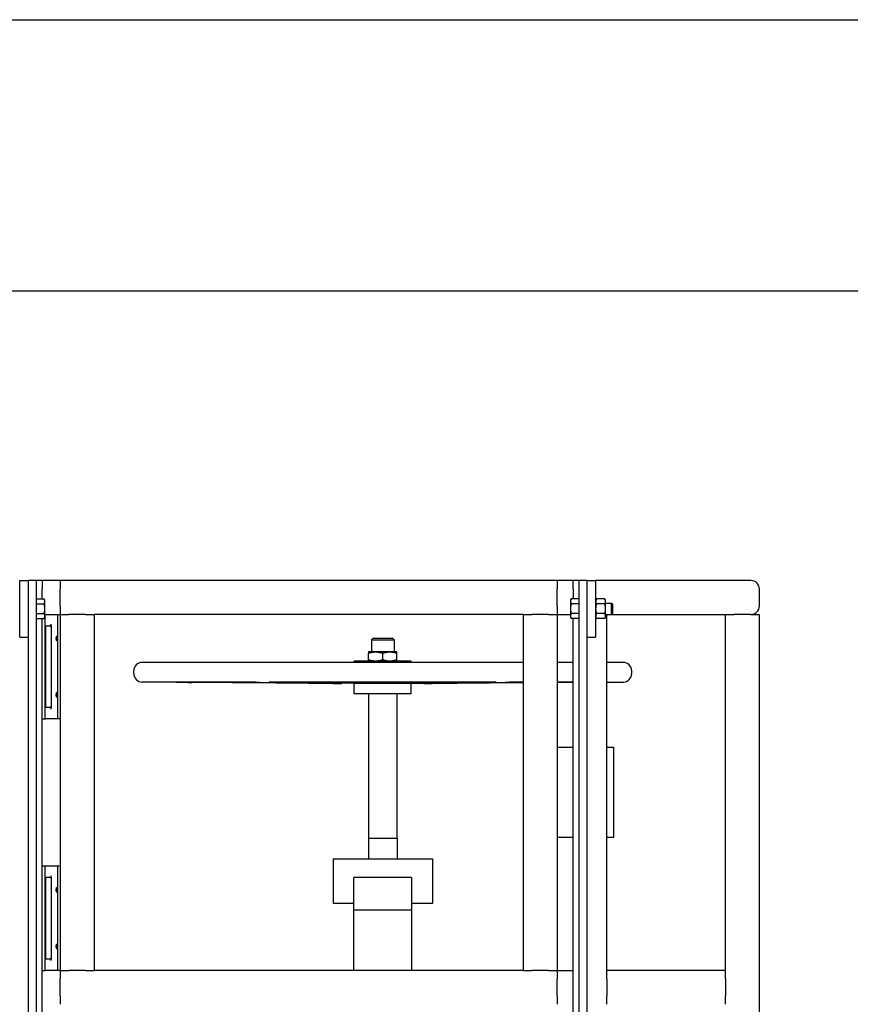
# Model space of a CAD drawing. Header units: inches. Extents: x 24 to 1128, y -94 to 748.
# Tile 440 of 546: x 896 to 933, y 323 to 367. Entities that reach past the tile are written whole.
import ezdxf

# ---------------------------------------------------------------- set-up
doc = ezdxf.new("R2010")
doc.units = ezdxf.units.IN
doc.header["$LTSCALE"] = 32
doc.header["$MEASUREMENT"] = 0
doc.layers.add('Visible (ANSI)', color=7, linetype='Continuous', lineweight=30)

msp = doc.modelspace()

# ---------------------------------------------------------------- linework, layer by layer
at = {"layer": 'Visible (ANSI)'}
for p, q in [((880.70366, 366.68787), (1004.44066, 366.68787)), ((880.70366, 354.68789), (1004.44066, 354.68789)), ((895.84907, 339.37537), (895.84907, 341.87537)), ((895.84907, 341.87537), (896.22407, 341.87537)), ((896.59907, 341.87537), (896.22407, 341.87537)), ((896.22407, 341.87537), (896.22407, 307.7807)), ((896.84907, 341.87537), (896.59907, 341.87537)), ((896.59907, 307.7807), (896.59907, 341.87537)), ((896.84907, 341.87537), (896.84907, 341.50037)), ((897.64356, 341.87537), (896.84907, 341.87537)), ((919.64356, 341.87537), (897.64356, 341.87537)), ((897.64356, 341.87537), (897.64356, 341.50037)), ((919.64356, 341.87537), (919.64356, 341.50037)), ((920.34907, 341.87537), (919.64356, 341.87537)), ((920.59907, 341.87537), (920.34907, 341.87537)), ((920.34907, 341.50037), (920.34907, 341.87537)), ((920.97407, 341.87537), (920.59907, 341.87537)), ((920.59907, 341.87537), (920.59907, 307.7807)), ((920.97407, 307.7807), (920.97407, 341.87537)), ((920.97407, 341.87537), (921.34907, 341.87537)), ((928.22407, 341.87537), (921.34907, 341.87537)), ((921.34907, 341.87537), (921.34907, 339.37537)), ((896.84907, 341.05839), (896.84907, 341.50037)), ((897.64356, 340.75037), (897.64356, 341.50037)), ((919.64356, 340.75037), (919.64356, 341.50037)), ((920.34907, 341.50037), (920.34907, 341.05839)), ((928.59907, 340.75037), (928.59907, 341.50037)), ((928.59907, 340.75037), (928.59907, 341.50037)), ((896.59907, 341.05839), (896.92958, 341.05839)), ((896.59907, 340.84188), (896.92958, 340.84188)), ((896.96307, 341.00037), (896.92958, 341.05839)), ((896.96307, 340.95013), (896.96307, 341.00037)), ((896.96307, 340.62537), (896.96307, 340.95013)), ((897.64356, 340.75037), (897.64356, 340.37537)), ((919.64356, 340.75037), (919.64356, 340.37537)), ((920.23507, 341.00037), (920.26857, 341.05839)), ((920.23507, 341.00037), (920.23507, 340.95013)), ((920.23507, 340.95013), (920.23507, 340.62537)), ((920.59907, 341.05839), (920.26857, 341.05839)), ((920.59907, 340.84188), (920.26857, 340.84188)), ((921.34907, 341.00037), (921.38257, 341.05839)), ((921.75358, 341.05839), (921.38257, 341.05839)), ((921.75358, 340.84188), (921.38257, 340.84188)), ((921.78707, 341.00037), (921.75358, 341.05839)), ((921.78707, 340.95013), (921.78707, 341.00037)), ((921.78707, 340.62537), (921.78707, 340.95013)), ((921.78707, 340.87537), (922.05331, 340.87537)), ((922.09908, 340.82819), (922.05331, 340.87537)), ((922.05331, 340.37537), (922.05331, 340.87537)), ((922.09908, 340.82819), (922.09908, 340.42256)), ((896.59907, 340.40887), (896.92958, 340.40887)), ((896.96307, 340.25037), (896.92958, 340.19236)), ((896.96307, 340.30062), (896.96307, 340.62537)), ((896.96307, 340.37537), (896.97407, 340.37537)), ((896.96307, 340.25037), (896.96307, 340.30062)), ((896.97407, 335.75037), (896.97407, 340.37537)), ((896.97407, 340.37537), (897.01093, 340.37537)), ((897.01093, 340.37537), (897.51856, 340.37537)), ((897.51856, 340.37537), (897.64356, 340.37537)), ((897.51856, 340.37537), (897.51856, 335.75037)), ((897.64356, 340.37537), (897.64356, 324.62537)), ((897.64356, 340.37537), (898.01856, 340.37537)), ((898.76856, 340.37537), (898.01856, 340.37537)), ((898.76856, 340.37537), (899.14356, 340.37537)), ((899.14356, 340.37537), (899.14356, 324.62537)), ((918.14356, 340.37537), (899.14356, 340.37537)), ((918.14356, 340.37537), (918.14356, 324.62537)), ((918.14356, 340.37537), (918.51856, 340.37537)), ((919.26856, 340.37537), (918.51856, 340.37537)), ((919.26856, 340.37537), (919.64356, 340.37537)), ((919.64356, 340.37537), (919.64356, 324.62537)), ((919.64356, 340.37537), (920.23507, 340.37537)), ((920.23507, 340.62537), (920.23507, 340.30062)), ((920.23507, 340.30062), (920.23507, 340.25037)), ((920.23507, 340.25037), (920.26857, 340.19236)), ((920.59907, 340.40887), (920.26857, 340.40887)), ((921.34907, 340.25037), (921.38257, 340.19236)), ((921.75358, 340.40887), (921.38257, 340.40887)), ((921.78707, 340.25037), (921.75358, 340.19236)), ((921.78707, 340.30062), (921.78707, 340.62537)), ((921.78707, 340.37537), (922.05331, 340.37537)), ((921.78707, 340.25037), (921.78707, 340.30062)), ((921.84907, 324.62537), (921.84907, 340.37537)), ((922.09908, 340.42256), (922.05331, 340.37537)), ((922.05331, 340.37537), (927.09907, 340.37537)), ((927.09907, 324.62537), (927.09907, 340.37537)), ((927.09907, 340.37537), (927.47407, 340.37537)), ((928.22407, 340.37537), (927.47407, 340.37537)), ((928.22407, 340.37537), (928.59907, 340.37537)), ((928.59907, 304.62537), (928.59907, 340.37537)), ((896.59907, 340.19236), (896.92958, 340.19236)), ((896.84907, 320.30839), (896.84907, 340.19236)), ((897.01243, 336.29204), (897.01243, 339.83371)), ((897.01379, 339.87537), (897.17831, 339.87537)), ((897.24081, 339.88177), (897.24081, 336.24398)), ((920.59907, 340.19236), (920.26857, 340.19236)), ((920.34907, 320.30839), (920.34907, 340.19236)), ((921.75358, 340.19236), (921.38257, 340.19236)), ((895.84907, 339.37537), (896.22407, 339.37537)), ((920.97407, 339.37537), (921.34907, 339.37537)), ((911.49706, 339.33158), (911.42266, 339.25718)), ((911.42266, 339.25718), (911.42266, 338.71758)), ((911.42266, 339.25718), (912.42266, 339.25718)), ((911.49706, 339.33158), (912.34826, 339.33158)), ((912.34826, 339.33158), (912.42266, 339.25718)), ((912.42266, 339.25718), (912.42266, 338.71758)), ((911.61016, 338.71758), (911.29766, 338.71758)), ((911.29766, 338.3634), (911.29766, 338.66175)), ((912.23516, 338.71758), (911.61016, 338.71758)), ((911.92266, 338.3634), (911.92266, 338.66175)), ((912.54766, 338.71758), (912.23516, 338.71758)), ((912.54766, 338.3634), (912.54766, 338.66175)), ((918.14356, 338.24858), (901.27316, 338.24858)), ((910.66266, 338.24858), (910.66266, 338.30758)), ((913.18266, 338.30758), (910.66266, 338.30758)), ((913.18266, 338.24858), (913.18266, 338.30758)), ((920.34907, 338.24858), (919.64356, 338.24858)), ((922.57216, 338.24858), (921.84907, 338.24858)), ((900.89916, 337.75658), (900.89916, 337.87458)), ((922.94616, 337.75658), (922.94616, 337.87458)), ((902.55269, 337.37344), (901.27049, 337.38259)), ((905.73461, 337.37344), (902.55269, 337.37344)), ((916.70203, 337.37344), (907.1433, 337.37344)), ((910.66266, 337.31557), (909.13111, 337.3265)), ((910.66266, 336.85658), (910.66266, 337.31557)), ((913.18266, 337.31557), (910.66266, 337.31557)), ((913.18266, 337.31557), (914.71421, 337.3265)), ((913.18266, 336.85658), (913.18266, 337.31557)), ((918.14356, 337.37344), (918.11071, 337.37344)), ((920.34907, 337.37344), (919.64356, 337.37344)), ((921.84907, 337.37741), (922.57483, 337.38259)), ((913.18266, 336.85658), (910.66266, 336.85658)), ((911.29766, 336.85658), (911.29766, 330.47358)), ((912.54766, 336.85658), (912.54766, 330.47358)), ((897.17831, 336.25037), (897.01379, 336.25037)), ((896.84907, 335.75037), (896.97407, 335.75037)), ((896.97407, 335.75037), (897.01093, 335.75037)), ((897.51856, 335.75037), (897.01093, 335.75037)), ((897.64356, 335.75037), (897.51856, 335.75037)), ((919.64356, 334.50037), (920.34907, 334.50037)), ((921.84907, 334.50037), (922.14356, 334.50037)), ((922.14356, 334.50037), (922.14356, 330.50037)), ((911.28666, 330.47358), (911.28666, 329.55687)), ((911.28666, 330.47358), (912.55866, 330.47358)), ((912.55866, 330.47358), (912.55866, 329.55687)), ((920.34907, 330.50037), (919.64356, 330.50037)), ((922.14356, 330.50037), (921.84907, 330.50037)), ((909.72381, 329.55687), (909.72381, 327.58707)), ((909.72381, 329.55687), (914.12152, 329.55687)), ((914.12152, 329.55687), (914.12152, 327.58707)), ((896.84907, 329.25037), (896.97407, 329.25037)), ((896.97407, 324.62537), (896.97407, 329.25037)), ((896.97407, 329.25037), (897.01093, 329.25037)), ((897.01093, 329.25037), (897.51856, 329.25037)), ((897.51856, 329.25037), (897.64356, 329.25037)), ((897.51856, 329.25037), (897.51856, 324.62537)), ((897.01243, 325.16704), (897.01243, 328.70871)), ((897.01379, 328.75037), (897.17831, 328.75037)), ((897.24081, 328.75677), (897.24081, 325.11898)), ((910.64908, 327.29747), (910.64908, 328.72987)), ((913.19624, 328.72987), (910.64908, 328.72987)), ((913.19624, 328.72987), (913.19624, 327.29747)), ((910.64908, 327.58707), (909.72381, 327.58707)), ((910.64908, 324.62537), (910.64908, 327.29747)), ((913.19624, 327.29747), (910.64908, 327.29747)), ((914.12152, 327.58707), (913.19624, 327.58707)), ((913.19624, 327.29747), (913.19624, 324.62537)), ((897.17831, 325.12537), (897.01379, 325.12537)), ((896.84907, 324.62537), (896.97407, 324.62537)), ((896.97407, 324.62537), (897.01093, 324.62537)), ((897.51856, 324.62537), (897.01093, 324.62537)), ((897.64356, 324.62537), (897.51856, 324.62537)), ((897.64356, 324.62537), (898.01856, 324.62537)), ((897.64356, 324.62537), (897.64356, 324.25037)), ((898.76856, 324.62537), (898.01856, 324.62537)), ((898.76856, 324.62537), (899.14356, 324.62537)), ((918.14356, 324.62537), (899.14356, 324.62537)), ((918.14356, 324.62537), (918.51856, 324.62537)), ((919.26856, 324.62537), (918.51856, 324.62537)), ((919.26856, 324.62537), (919.64356, 324.62537)), ((919.64356, 324.62537), (919.64356, 324.25037)), ((919.64356, 324.62537), (920.34907, 324.62537)), ((927.09907, 324.62537), (921.84907, 324.62537)), ((921.84907, 324.25037), (921.84907, 324.62537)), ((927.09907, 324.25037), (927.09907, 324.62537)), ((897.64356, 323.50037), (897.64356, 324.25037)), ((919.64356, 323.50037), (919.64356, 324.25037)), ((921.84907, 324.25037), (921.84907, 323.50037)), ((927.09907, 324.25037), (927.09907, 323.50037)), ((897.64356, 323.50037), (897.64356, 323.12537)), ((919.64356, 323.50037), (919.64356, 323.12537)), ((921.84907, 323.12537), (921.84907, 323.50037)), ((927.09907, 323.12537), (927.09907, 323.50037))]:
    msp.add_line(p, q, dxfattribs=at)
for centre, radius, start, end in [((928.22407, 341.50037), 0.375, 0, 90), ((928.22407, 341.50037), 0.375, 0, 90), ((928.22407, 340.75037), 0.375, 270, 0), ((928.22407, 340.75037), 0.375, 270, 0), ((897.17831, 339.81287), 0.0625, 0, 90), ((901.27316, 337.87458), 0.374, 90, 180), ((922.57216, 337.87458), 0.374, 0, 90), ((901.27316, 337.75658), 0.374, 180, 269.591168), ((922.57216, 337.75658), 0.374, 270.408832, 0), ((897.17831, 336.31287), 0.0625, 270, 0), ((897.17831, 328.68787), 0.0625, 0, 90), ((897.17831, 325.18787), 0.0625, 270, 0)]:
    msp.add_arc(centre, radius, start, end, dxfattribs=at)
for centre, start_param, end_param in [((897.01389, 339.83371), 3.14159265, 4.71238898), ((897.01389, 336.29204), 4.71238898, 6.28318531), ((897.01389, 328.70871), 3.14159265, 4.71238898), ((897.01389, 325.16704), 4.71238898, 6.28318531)]:
    msp.add_ellipse(centre, major_axis=(0, -0.04167), ratio=0.03492077, start_param=start_param, end_param=end_param, dxfattribs=at)
for centre in [(896.985, 339.31287), (896.985, 336.81287), (896.985, 328.18787), (896.985, 325.68787)]:
    msp.add_ellipse(centre, major_axis=(0, -0.09843), ratio=0.03492077, dxfattribs=at)
for points, weights in [([(896.96307, 340.95013), (896.96307, 341.00037), (896.92958, 341.05839)], [1, 1.0379548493, 1]), ([(896.92958, 340.84188), (896.96307, 340.89989), (896.96307, 340.95013)], [1, 1.0379548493, 1]), ([(896.96307, 340.62537), (896.96307, 340.72586), (896.92958, 340.84188)], [1, 1.0379548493, 1]), ([(920.26857, 341.05839), (920.23507, 341.00037), (920.23507, 340.95013)], [1, 1.0379548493, 1]), ([(920.23507, 340.95013), (920.23507, 340.89989), (920.26857, 340.84188)], [1, 1.0379548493, 1]), ([(920.26857, 340.84188), (920.23507, 340.72586), (920.23507, 340.62537)], [1, 1.0379548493, 1]), ([(921.38257, 341.05839), (921.34907, 341.00037), (921.34907, 340.95013)], [1, 1.0379548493, 1]), ([(921.34907, 340.95013), (921.34907, 340.89989), (921.38257, 340.84188)], [1, 1.0379548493, 1]), ([(921.38257, 340.84188), (921.34907, 340.72586), (921.34907, 340.62537)], [1, 1.0379548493, 1]), ([(921.78707, 340.95013), (921.78707, 341.00037), (921.75358, 341.05839)], [1, 1.0379548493, 1]), ([(921.75358, 340.84188), (921.78707, 340.89989), (921.78707, 340.95013)], [1, 1.0379548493, 1]), ([(921.78707, 340.62537), (921.78707, 340.72586), (921.75358, 340.84188)], [1, 1.0379548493, 1]), ([(896.92958, 340.40887), (896.96307, 340.52489), (896.96307, 340.62537)], [1, 1.0379548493, 1]), ([(896.96307, 340.30062), (896.96307, 340.35086), (896.92958, 340.40887)], [1, 1.0379548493, 1]), ([(896.92958, 340.19236), (896.96307, 340.25037), (896.96307, 340.30062)], [1, 1.0379548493, 1]), ([(920.23507, 340.62537), (920.23507, 340.52489), (920.26857, 340.40887)], [1, 1.0379548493, 1]), ([(920.26857, 340.40887), (920.23507, 340.35086), (920.23507, 340.30062)], [1, 1.0379548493, 1]), ([(920.23507, 340.30062), (920.23507, 340.25037), (920.26857, 340.19236)], [1, 1.0379548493, 1]), ([(921.34907, 340.62537), (921.34907, 340.52489), (921.38257, 340.40887)], [1, 1.0379548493, 1]), ([(921.38257, 340.40887), (921.34907, 340.35086), (921.34907, 340.30062)], [1, 1.0379548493, 1]), ([(921.34907, 340.30062), (921.34907, 340.25037), (921.38257, 340.19236)], [1, 1.0379548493, 1]), ([(921.75358, 340.40887), (921.78707, 340.52489), (921.78707, 340.62537)], [1, 1.0379548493, 1]), ([(921.78707, 340.30062), (921.78707, 340.35086), (921.75358, 340.40887)], [1, 1.0379548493, 1]), ([(921.75358, 340.19236), (921.78707, 340.25037), (921.78707, 340.30062)], [1, 1.0379548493, 1]), ([(911.29766, 338.71758), (911.29766, 338.71758), (911.29766, 338.66175)], [1, 1.04314139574, 1.01001874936]), ([(911.29766, 338.66175), (911.46513, 338.71758), (911.61016, 338.71758)], [1.01001874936, 1.04314139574, 1]), ([(911.61016, 338.71758), (911.7552, 338.71758), (911.92266, 338.66175)], [1, 1.04314139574, 1.01001874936]), ([(911.92266, 338.66175), (912.09013, 338.71758), (912.23516, 338.71758)], [1.01001874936, 1.04314139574, 1]), ([(912.23516, 338.71758), (912.3802, 338.71758), (912.54766, 338.66175)], [1, 1.04314139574, 1.01001874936]), ([(912.54766, 338.66175), (912.54766, 338.71758), (912.54766, 338.71758)], [1.01001874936, 1.04314139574, 1]), ([(911.29766, 338.3634), (911.29766, 338.30758), (911.29766, 338.30758)], [1.01001874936, 1.04314139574, 1]), ([(911.61016, 338.30758), (911.46513, 338.30758), (911.29766, 338.3634)], [1, 1.04314139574, 1.01001874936]), ([(911.92266, 338.3634), (911.7552, 338.30758), (911.61016, 338.30758)], [1.01001874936, 1.04314139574, 1]), ([(912.23516, 338.30758), (912.09013, 338.30758), (911.92266, 338.3634)], [1, 1.04314139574, 1.01001874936]), ([(912.54766, 338.3634), (912.3802, 338.30758), (912.23516, 338.30758)], [1.01001874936, 1.04314139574, 1]), ([(912.54766, 338.30758), (912.54766, 338.30758), (912.54766, 338.3634)], [1, 1.04314139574, 1.01001874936]), ([(909.77865, 337.322), (908.53276, 337.33034), (903.464, 337.36933)], [3.21640230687, 2.36623373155, 1.05826131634]), ([(906.4934, 337.36933), (909.32946, 337.33034), (910.02656, 337.322)], [1.05826131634, 2.36623373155, 3.21640230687]), ([(911.52154, 337.322), (910.63357, 337.33034), (907.02098, 337.36933)], [3.21640230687, 2.36623373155, 1.05826131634]), ([(916.82435, 337.36933), (913.21175, 337.33034), (912.32379, 337.322)], [1.05826131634, 2.36623373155, 3.21640230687]), ([(913.81877, 337.322), (914.51586, 337.33034), (917.35192, 337.36933)], [3.21640230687, 2.36623373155, 1.05826131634]), ([(918.14356, 337.35216), (915.09731, 337.3289), (914.06668, 337.322)], [1.39855181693, 2.47946565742, 3.21640230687]), ([(920.34907, 337.36908), (919.98032, 337.36624), (919.64356, 337.36366)], [1.06199707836, 1.10665416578, 1.15077706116])]:
    msp.add_rational_spline(points, weights, degree=2, dxfattribs=at)
for points in [[(897.01093, 340.37537), (897.01098, 340.37537), (897.01104, 340.37527), (897.0111, 340.37507)], [(897.0111, 335.75068), (897.01104, 335.75048), (897.01098, 335.75037), (897.01093, 335.75037)], [(897.01093, 329.25037), (897.01098, 329.25037), (897.01104, 329.25027), (897.0111, 329.25007)], [(897.0111, 324.62568), (897.01104, 324.62548), (897.01098, 324.62537), (897.01093, 324.62537)]]:
    msp.add_open_spline(points, degree=3, dxfattribs=at)
for points, knots in [([(897.24081, 339.88177), (897.24081, 339.885), (897.24071, 339.88822), (897.23993, 339.9007), (897.23848, 339.9098), (897.23331, 339.92757), (897.23001, 339.93378), (897.22752, 339.93775), (897.22748, 339.93781), (897.22744, 339.93787)], [0, 0, 0, 0, 0.024551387, 0.024551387, 0.095629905, 0.095629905, 0.174881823, 0.174881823, 0.176157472, 0.176157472, 0.176157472, 0.176157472]), ([(897.50154, 339.31287), (897.50154, 339.30054), (897.50116, 339.28739), (897.49951, 339.26323), (897.49823, 339.25222), (897.49507, 339.23464), (897.49294, 339.22699), (897.48791, 339.2169), (897.48499, 339.21445), (897.47914, 339.21445), (897.47581, 339.21696), (897.46929, 339.22715), (897.46613, 339.23484), (897.46106, 339.25239), (897.45878, 339.26332), (897.45569, 339.28739), (897.4549, 339.30052), (897.4549, 339.32523), (897.45569, 339.33836), (897.45878, 339.36243), (897.46106, 339.37336), (897.46613, 339.39091), (897.46929, 339.3986), (897.47581, 339.40879), (897.47914, 339.4113), (897.48499, 339.4113), (897.48791, 339.40885), (897.49294, 339.39876), (897.49507, 339.39111), (897.49823, 339.37353), (897.49951, 339.36252), (897.50116, 339.33836), (897.50154, 339.32521), (897.50154, 339.31287)], [0, 0, 0, 0, 0.09401122, 0.09401122, 0.18802243, 0.18802243, 0.28431105, 0.28431105, 0.38059967, 0.38059967, 0.4782167, 0.4782167, 0.57583373, 0.57583373, 0.6699888, 0.6699888, 0.76414388, 0.76414388, 0.85829895, 0.85829895, 0.95245403, 0.95245403, 1.05007106, 1.05007106, 1.14768808, 1.14768808, 1.2439767, 1.2439767, 1.34026532, 1.34026532, 1.43427654, 1.43427654, 1.52828776, 1.52828776, 1.52828776, 1.52828776]), ([(902.7808, 337.37344), (902.79509, 337.37344), (902.82347, 337.37334), (902.90454, 337.37297), (902.95724, 337.37269), (903.06925, 337.37204), (903.13574, 337.37163), (903.27259, 337.37073), (903.34296, 337.37023), (903.42508, 337.36962), (903.44464, 337.36948), (903.464, 337.36933)], [1.98568979, 1.98568979, 1.98568979, 1.98568979, 2.48210857, 2.48210857, 2.97852735, 2.97852735, 3.47495346, 3.47495346, 3.97137957, 3.97137957, 4.12560975, 4.12560975, 4.12560975, 4.12560975]), ([(906.4934, 337.36933), (906.48253, 337.36948), (906.47078, 337.36962), (906.45829, 337.36977), (906.41809, 337.37023), (906.36469, 337.37073), (906.24352, 337.37163), (906.17574, 337.37204), (906.046, 337.37269), (905.97573, 337.37297), (905.8445, 337.37334), (905.78353, 337.37344), (905.73461, 337.37344)], [-0.15423018, -0.15423018, -0.15423018, -0.15423018, 0, 0, 0, 0.49642611, 0.49642611, 0.99285222, 0.99285222, 1.489271, 1.489271, 1.98568979, 1.98568979, 1.98568979, 1.98568979]), ([(907.1433, 337.37344), (907.08726, 337.37344), (907.03453, 337.37334), (906.95336, 337.37297), (906.92494, 337.37269), (906.89626, 337.37204), (906.89417, 337.37163), (906.91954, 337.37073), (906.94699, 337.37023), (906.99462, 337.36962), (907.00725, 337.36948), (907.02098, 337.36933)], [1.98568979, 1.98568979, 1.98568979, 1.98568979, 2.48210857, 2.48210857, 2.97852735, 2.97852735, 3.47495346, 3.47495346, 3.97137957, 3.97137957, 4.12560975, 4.12560975, 4.12560975, 4.12560975]), ([(910.02656, 337.322), (910.0432, 337.3218), (910.05701, 337.32162), (910.08816, 337.32115), (910.10082, 337.32088), (910.10381, 337.32052), (910.09413, 337.32043), (910.05879, 337.32043), (910.03045, 337.32052), (909.956, 337.32088), (909.90991, 337.32115), (909.83649, 337.32162), (909.8084, 337.3218), (909.77865, 337.322)], [0.63873151, 0.63873151, 0.63873151, 0.63873151, 0.87159914, 0.87159914, 1.30738491, 1.30738491, 1.74317067, 1.74317067, 2.17895643, 2.17895643, 2.61474219, 2.61474219, 2.84760983, 2.84760983, 2.84760983, 2.84760983]), ([(912.32379, 337.322), (912.30259, 337.3218), (912.27947, 337.32162), (912.21108, 337.32115), (912.15698, 337.32088), (912.04137, 337.32052), (911.97985, 337.32043), (911.86547, 337.32043), (911.80396, 337.32052), (911.68834, 337.32088), (911.63425, 337.32115), (911.56585, 337.32162), (911.54274, 337.3218), (911.52154, 337.322)], [0.63873151, 0.63873151, 0.63873151, 0.63873151, 0.87159914, 0.87159914, 1.30738491, 1.30738491, 1.74317067, 1.74317067, 2.17895643, 2.17895643, 2.61474219, 2.61474219, 2.84760983, 2.84760983, 2.84760983, 2.84760983]), ([(914.06668, 337.322), (914.03693, 337.3218), (914.00884, 337.32162), (913.93542, 337.32115), (913.88932, 337.32088), (913.81488, 337.32052), (913.78654, 337.32043), (913.75119, 337.32043), (913.74152, 337.32052), (913.7445, 337.32088), (913.75717, 337.32115), (913.78832, 337.32162), (913.80212, 337.3218), (913.81877, 337.322)], [0.63873151, 0.63873151, 0.63873151, 0.63873151, 0.87159914, 0.87159914, 1.30738491, 1.30738491, 1.74317067, 1.74317067, 2.17895643, 2.17895643, 2.61474219, 2.61474219, 2.84760983, 2.84760983, 2.84760983, 2.84760983]), ([(916.82435, 337.36933), (916.83808, 337.36948), (916.85071, 337.36962), (916.89833, 337.37023), (916.92579, 337.37073), (916.95116, 337.37163), (916.94907, 337.37204), (916.92039, 337.37269), (916.89196, 337.37297), (916.8108, 337.37334), (916.75806, 337.37344), (916.70203, 337.37344)], [3.52948039, 3.52948039, 3.52948039, 3.52948039, 3.68371057, 3.68371057, 4.18013668, 4.18013668, 4.67656278, 4.67656278, 5.17298157, 5.17298157, 5.66940035, 5.66940035, 5.66940035, 5.66940035]), ([(918.11071, 337.37344), (918.06179, 337.37344), (918.00083, 337.37334), (917.86959, 337.37297), (917.79933, 337.37269), (917.66959, 337.37204), (917.60181, 337.37163), (917.48063, 337.37073), (917.42724, 337.37023), (917.37455, 337.36962), (917.3628, 337.36948), (917.35192, 337.36933)], [1.98568979, 1.98568979, 1.98568979, 1.98568979, 2.48210857, 2.48210857, 2.97852735, 2.97852735, 3.47495346, 3.47495346, 3.97137957, 3.97137957, 4.12560975, 4.12560975, 4.12560975, 4.12560975]), ([(897.50154, 336.81287), (897.50154, 336.80054), (897.50116, 336.78739), (897.49951, 336.76323), (897.49823, 336.75222), (897.49507, 336.73464), (897.49294, 336.72699), (897.48791, 336.7169), (897.48499, 336.71445), (897.47914, 336.71445), (897.47581, 336.71696), (897.46929, 336.72715), (897.46613, 336.73484), (897.46106, 336.75239), (897.45878, 336.76332), (897.45569, 336.78739), (897.4549, 336.80052), (897.4549, 336.82523), (897.45569, 336.83836), (897.45878, 336.86243), (897.46106, 336.87336), (897.46613, 336.89091), (897.46929, 336.8986), (897.47581, 336.90879), (897.47914, 336.9113), (897.48499, 336.9113), (897.48791, 336.90885), (897.49294, 336.89876), (897.49507, 336.89111), (897.49823, 336.87353), (897.49951, 336.86252), (897.50116, 336.83836), (897.50154, 336.82521), (897.50154, 336.81287)], [0, 0, 0, 0, 0.09401122, 0.09401122, 0.18802243, 0.18802243, 0.28431105, 0.28431105, 0.38059967, 0.38059967, 0.4782167, 0.4782167, 0.57583373, 0.57583373, 0.6699888, 0.6699888, 0.76414388, 0.76414388, 0.85829895, 0.85829895, 0.95245403, 0.95245403, 1.05007106, 1.05007106, 1.14768808, 1.14768808, 1.2439767, 1.2439767, 1.34026532, 1.34026532, 1.43427654, 1.43427654, 1.52828776, 1.52828776, 1.52828776, 1.52828776]), ([(897.22744, 336.18787), (897.22748, 336.18794), (897.22752, 336.188), (897.23066, 336.193), (897.23319, 336.19861), (897.23741, 336.21165), (897.23893, 336.21906), (897.24049, 336.23239), (897.24081, 336.23818), (897.24081, 336.24398)], [-0.000682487, -0.000682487, -0.000682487, -0.000682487, 0, 0, 0.053671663, 0.053671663, 0.113306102, 0.113306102, 0.157716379, 0.157716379, 0.157716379, 0.157716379]), ([(897.24081, 328.75677), (897.24081, 328.76), (897.24071, 328.76322), (897.23993, 328.7757), (897.23848, 328.7848), (897.23331, 328.80257), (897.23001, 328.80878), (897.22752, 328.81275), (897.22748, 328.81281), (897.22744, 328.81287)], [0, 0, 0, 0, 0.024551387, 0.024551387, 0.095629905, 0.095629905, 0.174881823, 0.174881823, 0.176157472, 0.176157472, 0.176157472, 0.176157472]), ([(897.50154, 328.18787), (897.50154, 328.17554), (897.50116, 328.16239), (897.49951, 328.13823), (897.49823, 328.12722), (897.49507, 328.10964), (897.49294, 328.10199), (897.48791, 328.0919), (897.48499, 328.08945), (897.47914, 328.08945), (897.47581, 328.09196), (897.46929, 328.10215), (897.46613, 328.10984), (897.46106, 328.12739), (897.45878, 328.13832), (897.45569, 328.16239), (897.4549, 328.17552), (897.4549, 328.20023), (897.45569, 328.21336), (897.45878, 328.23743), (897.46106, 328.24836), (897.46613, 328.26591), (897.46929, 328.2736), (897.47581, 328.28379), (897.47914, 328.2863), (897.48499, 328.2863), (897.48791, 328.28385), (897.49294, 328.27376), (897.49507, 328.26611), (897.49823, 328.24853), (897.49951, 328.23752), (897.50116, 328.21336), (897.50154, 328.20021), (897.50154, 328.18787)], [0, 0, 0, 0, 0.09401122, 0.09401122, 0.18802243, 0.18802243, 0.28431105, 0.28431105, 0.38059967, 0.38059967, 0.4782167, 0.4782167, 0.57583373, 0.57583373, 0.6699888, 0.6699888, 0.76414388, 0.76414388, 0.85829895, 0.85829895, 0.95245403, 0.95245403, 1.05007106, 1.05007106, 1.14768808, 1.14768808, 1.2439767, 1.2439767, 1.34026532, 1.34026532, 1.43427654, 1.43427654, 1.52828776, 1.52828776, 1.52828776, 1.52828776]), ([(897.50154, 325.68787), (897.50154, 325.67554), (897.50116, 325.66239), (897.49951, 325.63823), (897.49823, 325.62722), (897.49507, 325.60964), (897.49294, 325.60199), (897.48791, 325.5919), (897.48499, 325.58945), (897.47914, 325.58945), (897.47581, 325.59196), (897.46929, 325.60215), (897.46613, 325.60984), (897.46106, 325.62739), (897.45878, 325.63832), (897.45569, 325.66239), (897.4549, 325.67552), (897.4549, 325.70023), (897.45569, 325.71336), (897.45878, 325.73743), (897.46106, 325.74836), (897.46613, 325.76591), (897.46929, 325.7736), (897.47581, 325.78379), (897.47914, 325.7863), (897.48499, 325.7863), (897.48791, 325.78385), (897.49294, 325.77376), (897.49507, 325.76611), (897.49823, 325.74853), (897.49951, 325.73752), (897.50116, 325.71336), (897.50154, 325.70021), (897.50154, 325.68787)], [0, 0, 0, 0, 0.09401122, 0.09401122, 0.18802243, 0.18802243, 0.28431105, 0.28431105, 0.38059967, 0.38059967, 0.4782167, 0.4782167, 0.57583373, 0.57583373, 0.6699888, 0.6699888, 0.76414388, 0.76414388, 0.85829895, 0.85829895, 0.95245403, 0.95245403, 1.05007106, 1.05007106, 1.14768808, 1.14768808, 1.2439767, 1.2439767, 1.34026532, 1.34026532, 1.43427654, 1.43427654, 1.52828776, 1.52828776, 1.52828776, 1.52828776]), ([(897.22744, 325.06287), (897.22748, 325.06294), (897.22752, 325.063), (897.23066, 325.068), (897.23319, 325.07361), (897.23741, 325.08665), (897.23893, 325.09406), (897.24049, 325.10739), (897.24081, 325.11318), (897.24081, 325.11898)], [-0.000682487, -0.000682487, -0.000682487, -0.000682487, 0, 0, 0.053671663, 0.053671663, 0.113306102, 0.113306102, 0.157716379, 0.157716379, 0.157716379, 0.157716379])]:
    msp.add_open_spline(points, degree=3, knots=knots, dxfattribs=at)

doc.saveas('drawing.dxf')
